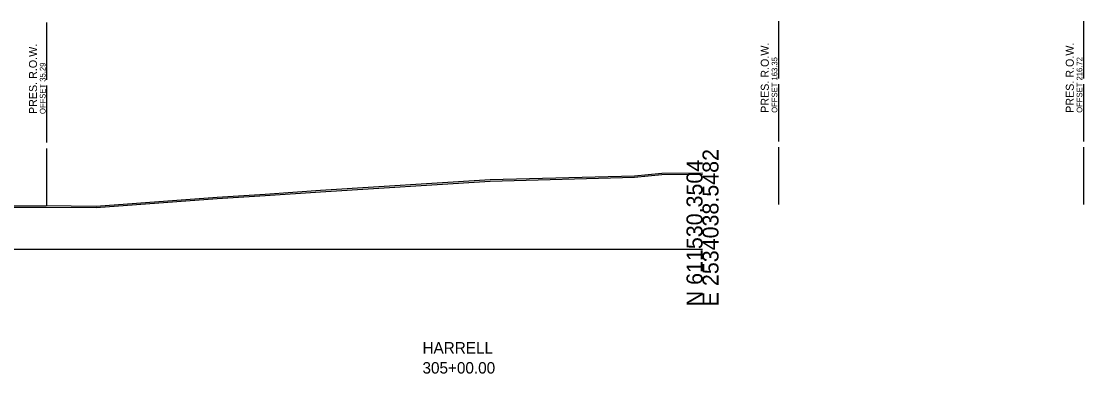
# Model space of a CAD drawing. Extents: x -192 to 2669, y -25 to 8040.
# Drawn here: x 180.8 to 366.7, y 6978.2 to 7039.8 of the extents above; entities that cross this region are included whole.
import ezdxf

# ---------------------------------------------------------------- set-up
doc = ezdxf.new("R2010")
doc.units = 0
for name, color, linetype in [('DESIGN - SHEET - Light Grid', 7, 'Continuous'), ('DESIGN - TYPICAL - Warning Text', 7, 'Continuous'), ('SURVEY - GROUND - Bottom of Topsoil Layer', 7, 'Continuous'), ('SURVEY - GROUND - Top of Ground', 7, 'Continuous'), ('SURVEY - PROPERTY - ROW Lines', 7, 'Continuous'), ('SURVEY - PROPERTY - ROW Lines Text', 7, 'Continuous')]:
    doc.layers.add(name, color=color, linetype=linetype)

msp = doc.modelspace()

# ---------------------------------------------------------------- linework, layer by layer
at = {"layer": 'DESIGN - SHEET - Light Grid'}
msp.add_line((150, 7000), (300, 7000), dxfattribs=at)
at = {"layer": 'SURVEY - GROUND - Bottom of Topsoil Layer'}
for p, q in [((233.14, 7010.03), (262.86, 7011.89)), ((262.86, 7011.89), (288.11, 7012.56)), ((288.11, 7012.56), (292.87, 7013.02)), ((292.87, 7013.02), (300, 7013.08)), ((223.46, 7009.35), (233.14, 7010.03)), ((193.88, 7007.27), (215.08, 7008.84)), ((215.08, 7008.84), (223.46, 7009.35)), ((159.57, 7007.32), (185.12, 7007.35)), ((185.12, 7007.35), (193.88, 7007.27))]:
    msp.add_line(p, q, dxfattribs=at)
at = {"layer": 'SURVEY - GROUND - Top of Ground'}
msp.add_lwpolyline([(104.3, 7003.5), (120.46, 7003.87), (122.79, 7001.72), (123.39, 7001.64), (131.32, 7001.18), (133, 7000.94), (136.66, 7003.4), (139.87, 7007.74), (148.85, 7007.82), (149.48, 7007.82), (150, 7007.81), (150.73, 7007.79), (159.57, 7007.57), (185.12, 7007.6), (193.88, 7007.52), (215.08, 7009.09), (223.46, 7009.6), (233.14, 7010.28), (262.86, 7012.14), (288.11, 7012.81), (292.87, 7013.27), (300, 7013.33)], dxfattribs=at)
at = {"layer": 'SURVEY - PROPERTY - ROW Lines'}
for p, q in [((185.29, 7029.6), (185.29, 7039.6)), ((313.35, 7029.81), (313.35, 7039.81)), ((366.72, 7029.81), (366.72, 7039.81)), ((185.29, 7018.6), (185.29, 7028.6)), ((313.35, 7018.81), (313.35, 7028.81)), ((366.72, 7018.81), (366.72, 7028.81)), ((185.29, 7007.6), (185.29, 7017.6)), ((313.35, 7007.81), (313.35, 7017.81)), ((366.72, 7007.81), (366.72, 7017.81))]:
    msp.add_line(p, q, dxfattribs=at)

# ---------------------------------------------------------------- texts
at = {"layer": 'DESIGN - SHEET - Light Grid'}
for s, p in [('E 2534038.5482', (302.8, 6990)), ('N 611530.3504', (300, 6990))]:
    msp.add_text(s, height=2.8, rotation=90, dxfattribs=at).set_placement(p)
at = {"layer": 'DESIGN - TYPICAL - Warning Text'}
for s, p in [('HARRELL', (251, 6981.75)), ('305+00.00', (251, 6978.25))]:
    msp.add_text(s, height=2, dxfattribs=at).set_placement(p)
at = {"layer": 'SURVEY - PROPERTY - ROW Lines Text'}
for s, height, p in [('PRES. R.O.W.', 1.4, (183.54, 7023.6)), ('PRES. R.O.W.', 1.4, (311.6, 7023.81)), ('PRES. R.O.W.', 1.4, (364.97, 7023.81)), ('OFFSET 35.29', 1, (185.04, 7023.6)), ('OFFSET 163.35', 1, (313.1, 7023.81)), ('OFFSET 216.72', 1, (366.47, 7023.81))]:
    msp.add_text(s, height=height, rotation=90, dxfattribs=at).set_placement(p)

doc.saveas('drawing.dxf')
